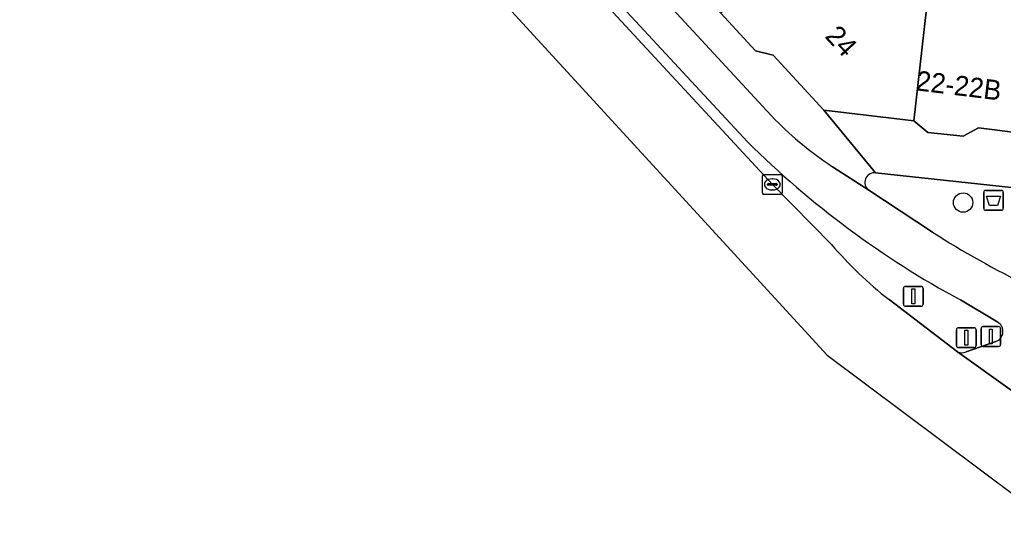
# Model space of a CAD drawing. Extents: x 160663 to 161506, y 382245 to 383291.
# Drawn here: x 160804.12 to 160853.7, y 382930.08 to 382955.67 of the extents above; entities that cross this region are included whole.
import ezdxf

# ---------------------------------------------------------------- set-up
doc = ezdxf.new("R2010")
doc.units = 0
for name, color, linetype in [('IMGEO_Afvalbak', 7, 'Continuous'), ('IMGEO_Berm_gesloten', 7, 'Continuous'), ('IMGEO_Boom', 7, 'Continuous'), ('IMGEO_Drukknoppaal', 7, 'Continuous'), ('IMGEO_Fietspad_gesloten', 7, 'Continuous'), ('IMGEO_Groenvoorziening', 7, 'Continuous'), ('IMGEO_Kolk', 7, 'Continuous'), ('IMGEO_Lichtmast', 7, 'Continuous'), ('IMGEO_Pand', 7, 'Continuous'), ('IMGEO_Pand_nummerreeks', 7, 'Continuous'), ('IMGEO_Rijbaan_lokaal_gesloten', 7, 'Continuous'), ('IMGEO_Verkeersregelinstallatiepaal', 7, 'Continuous'), ('IMGEO_Voetpad_open', 7, 'Continuous')]:
    doc.layers.add(name, color=color, linetype=linetype)

msp = doc.modelspace()

# ---------------------------------------------------------------- linework, layer by layer
at = {"layer": 'IMGEO_Afvalbak'}
for p, q in [((160852.712, 382946.162), (160852.712, 382946.962)), ((160852.712, 382946.962), (160852.712, 382946.162)), ((160852.812, 382947.062), (160853.602, 382947.062)), ((160853.602, 382947.062), (160852.812, 382947.062)), ((160853.702, 382946.962), (160853.702, 382946.162)), ((160853.702, 382946.162), (160853.702, 382946.962)), ((160853.602, 382946.062), (160852.812, 382946.062)), ((160852.812, 382946.062), (160853.602, 382946.062))]:
    msp.add_line(p, q, dxfattribs=at)
msp.add_lwpolyline([(160852.855, 382946.776), (160853.559, 382946.776), (160853.41, 382946.306), (160853.004, 382946.306), (160852.855, 382946.776)], dxfattribs=at)
for centre, start, end in [((160852.812, 382946.962), 90, 180), ((160852.812, 382946.962), 90, 180), ((160853.602, 382946.962), 0, 90), ((160853.602, 382946.962), 360, 90), ((160852.812, 382946.162), 180, 270), ((160852.812, 382946.162), 180, 270), ((160853.602, 382946.162), 270, 0), ((160853.602, 382946.162), 270, 0)]:
    msp.add_arc(centre, 0.1, start, end, dxfattribs=at)
at = {"layer": 'IMGEO_Berm_gesloten'}
for points in [[(160840.811, 382949.506), (160831.032, 382960.06), (160830.64, 382959.7), (160842.06, 382947.363), (160845.035, 382944.34)], [(160847.941, 382941.557), (160851.4, 382938.93)], [(160853.418, 382940.42), (160851.541, 382941.54)], [(160851.823, 382938.933), (160853.325, 382939.452)]]:
    msp.add_lwpolyline(points, dxfattribs=at)
for centre, radius, start, end in [((160873.698, 382982.594), 46.651, 225.1748, 241.6445), ((160860.954, 382958.054), 21.012, 220.7442, 231.7329), ((160853.15, 382939.957), 0.535, 289.1468, 59.8776), ((160851.609, 382939.323), 0.445, 242.0149, 298.7978)]:
    msp.add_arc(centre, radius, start, end, dxfattribs=at)
at = {"layer": 'IMGEO_Boom'}
msp.add_circle((160851.676, 382946.451), 0.489, dxfattribs=at)
at = {"layer": 'IMGEO_Drukknoppaal'}
for p, q in [((160852.577, 382939.301), (160852.577, 382940.101)), ((160852.577, 382940.101), (160852.577, 382939.301)), ((160852.677, 382940.201), (160853.467, 382940.201)), ((160853.467, 382940.201), (160852.677, 382940.201)), ((160853.567, 382940.101), (160853.567, 382939.301)), ((160853.567, 382939.301), (160853.567, 382940.101)), ((160853.467, 382939.201), (160852.677, 382939.201)), ((160852.677, 382939.201), (160853.467, 382939.201))]:
    msp.add_line(p, q, dxfattribs=at)
msp.add_lwpolyline([(160852.997, 382940.076), (160853.147, 382940.076), (160853.147, 382939.326), (160852.997, 382939.326), (160852.997, 382940.076)], dxfattribs=at)
for centre, start, end in [((160852.677, 382940.101), 90, 180), ((160852.677, 382940.101), 90, 180), ((160853.467, 382940.101), 0, 90), ((160853.467, 382940.101), 360, 90), ((160852.677, 382939.301), 180, 270), ((160852.677, 382939.301), 180, 270), ((160853.467, 382939.301), 270, 0), ((160853.467, 382939.301), 270, 0)]:
    msp.add_arc(centre, 0.1, start, end, dxfattribs=at)
at = {"layer": 'IMGEO_Fietspad_gesloten'}
for points in [[(160842.206, 382950.625), (160831.457, 382962.256), (160830.559, 382963.235), (160777.267, 383021.287), (160777.628, 383018.442), (160829.19, 382962.074), (160831.032, 382960.06), (160840.811, 382949.506)], [(160850.139, 382944.96), (160846.918, 382947.066), (160845.096, 382948.258)], [(160851.541, 382941.54), (160853.418, 382940.42)], [(160853.325, 382939.452), (160851.823, 382938.933)], [(160851.4, 382938.93), (160854.168, 382936.939)]]:
    msp.add_lwpolyline(points, dxfattribs=at)
for centre, radius, start, end in [((160854.773, 382963.02), 17.651, 224.6072, 236.7557), ((160873.698, 382982.594), 46.651, 225.1748, 241.6445), ((160874.969, 382983.557), 45.894, 237.2459, 250.9741), ((160853.15, 382939.957), 0.535, 289.1468, 59.8776), ((160851.609, 382939.323), 0.445, 242.0149, 298.7978)]:
    msp.add_arc(centre, radius, start, end, dxfattribs=at)
at = {"layer": 'IMGEO_Groenvoorziening'}
for points in [[(160861.276, 382946.44), (160847.266, 382947.954)], [(160846.918, 382947.066), (160850.139, 382944.96)]]:
    msp.add_lwpolyline(points, dxfattribs=at)
for centre, radius, start, end in [((160847.217, 382947.461), 0.495, 84.3484, 232.852), ((160874.969, 382983.557), 45.894, 237.2459, 250.9741)]:
    msp.add_arc(centre, radius, start, end, dxfattribs=at)
at = {"layer": 'IMGEO_Kolk'}
for p, q in [((160841.559, 382946.937), (160841.559, 382947.789)), ((160841.634, 382947.863), (160842.486, 382947.863)), ((160842.56, 382947.789), (160842.56, 382946.937)), ((160841.818, 382947.357), (160841.818, 382947.369)), ((160842.256, 382947.32), (160841.858, 382947.32)), ((160841.861, 382947.406), (160842.259, 382947.406)), ((160842.047, 382947.643), (160842.072, 382947.643)), ((160842.302, 382947.369), (160842.302, 382947.357)), ((160842.486, 382946.863), (160841.634, 382946.863)), ((160842.07, 382947.083), (160842.045, 382947.083))]:
    msp.add_line(p, q, dxfattribs=at)
for points in [[(160841.559, 382946.937), (160841.559, 382947.789)], [(160841.634, 382947.863), (160842.486, 382947.863)], [(160842.56, 382947.789), (160842.56, 382946.937)], [(160842.486, 382946.863), (160841.634, 382946.863)]]:
    msp.add_lwpolyline(points, dxfattribs=at)
for centre, radius, start, end in [((160841.636, 382947.787), 0.0765, 91.552, 178.448), ((160841.636, 382947.787), 0.0765, 91.552, 178.448), ((160842.484, 382947.787), 0.0765, 1.552, 88.448), ((160842.484, 382947.787), 0.0765, 1.552, 88.448), ((160841.858, 382947.366), 0.0403, 85.8775, 175.7526), ((160841.855, 382947.356), 0.0366, 178.938, 274.7102), ((160842.259, 382947.363), 0.043, 264.8664, 352.4533), ((160842.263, 382947.368), 0.0386, 1.7309, 96.639), ((160841.636, 382946.939), 0.0765, 181.552, 268.448), ((160841.636, 382946.939), 0.0765, 181.552, 268.448), ((160842.484, 382946.939), 0.0765, 271.552, 358.448), ((160842.484, 382946.939), 0.0765, 271.552, 358.448)]:
    msp.add_arc(centre, radius, start, end, dxfattribs=at)
for centre, major_axis, ratio, start_param, end_param in [((160842.046, 382947.363), (-0.387, 0.002), 0.722429, 4.712389, 7.853982), ((160842.071, 382947.363), (-0.39, 0.002), 0.717154, 1.570796, 4.712389)]:
    msp.add_ellipse(centre, major_axis=major_axis, ratio=ratio, start_param=start_param, end_param=end_param, dxfattribs=at)
at = {"layer": 'IMGEO_Lichtmast'}
for p, q in [((160848.67, 382941.324), (160848.67, 382942.124)), ((160848.67, 382942.124), (160848.67, 382941.324)), ((160848.77, 382942.224), (160849.56, 382942.224)), ((160849.56, 382942.224), (160848.77, 382942.224)), ((160849.66, 382942.124), (160849.66, 382941.324)), ((160849.66, 382941.324), (160849.66, 382942.124)), ((160849.56, 382941.224), (160848.77, 382941.224)), ((160848.77, 382941.224), (160849.56, 382941.224))]:
    msp.add_line(p, q, dxfattribs=at)
msp.add_lwpolyline([(160849.09, 382942.099), (160849.24, 382942.099), (160849.24, 382941.349), (160849.09, 382941.349), (160849.09, 382942.099)], dxfattribs=at)
for centre, start, end in [((160848.77, 382942.124), 90, 180), ((160848.77, 382942.124), 90, 180), ((160849.56, 382942.124), 0, 90), ((160849.56, 382942.124), 360, 90), ((160848.77, 382941.324), 180, 270), ((160848.77, 382941.324), 180, 270), ((160849.56, 382941.324), 270, 0), ((160849.56, 382941.324), 270, 0)]:
    msp.add_arc(centre, 0.1, start, end, dxfattribs=at)
at = {"layer": 'IMGEO_Pand'}
for points in [[(160850.148, 382959.057), (160848.711, 382959.223), (160846.203, 382961.935), (160846.051, 382962.099), (160839.471, 382956.002), (160841.207, 382954.098), (160842.097, 382953.871), (160844.651, 382951.1), (160849.184, 382950.574)], [(160856.012, 382961.273), (160853.358, 382961.58), (160853.215, 382960.341), (160851.013, 382960.595), (160850.826, 382958.978), (160850.148, 382959.057), (160849.184, 382950.574), (160849.905, 382949.988), (160851.678, 382949.792), (160852.451, 382950.212), (160854.722, 382949.937)]]:
    msp.add_lwpolyline(points, close=True, dxfattribs=at)
at = {"layer": 'IMGEO_Rijbaan_lokaal_gesloten'}
for points in [[(160845.035, 382944.34), (160842.06, 382947.363), (160830.64, 382959.7), (160777.232, 383018.081), (160767.962, 383028.335), (160756.002, 383041.721), (160707.188, 383096.777), (160701.821, 383103.003), (160700.685, 383104.38), (160698.642, 383106.855), (160694.714, 383111.885), (160692.256, 383109.63)], [(160691.463, 383108.887), (160690.092, 383107.358), (160792.96, 382995.267), (160844.823, 382938.754), (160856.414, 382930.084)], [(160856.414, 382930.084), (160856.414, 382930.084), (160860.049, 382933.373), (160856.4, 382935.532), (160854.168, 382936.939), (160851.4, 382938.93), (160847.941, 382941.557)]]:
    msp.add_lwpolyline(points, dxfattribs=at)
msp.add_arc((160860.954, 382958.054), 21.012, 220.7442, 231.7329, dxfattribs=at)
at = {"layer": 'IMGEO_Verkeersregelinstallatiepaal'}
for p, q in [((160851.342, 382939.241), (160851.342, 382940.041)), ((160851.342, 382940.041), (160851.342, 382939.241)), ((160851.442, 382940.141), (160852.232, 382940.141)), ((160852.232, 382940.141), (160851.442, 382940.141)), ((160852.332, 382940.041), (160852.332, 382939.241)), ((160852.332, 382939.241), (160852.332, 382940.041)), ((160852.232, 382939.141), (160851.442, 382939.141)), ((160851.442, 382939.141), (160852.232, 382939.141))]:
    msp.add_line(p, q, dxfattribs=at)
msp.add_lwpolyline([(160851.762, 382940.016), (160851.912, 382940.016), (160851.912, 382939.266), (160851.762, 382939.266), (160851.762, 382940.016)], dxfattribs=at)
for centre, start, end in [((160851.442, 382940.041), 90, 180), ((160851.442, 382940.041), 90, 180), ((160852.232, 382940.041), 0, 90), ((160852.232, 382940.041), 360, 90), ((160851.442, 382939.241), 180, 270), ((160851.442, 382939.241), 180, 270), ((160852.232, 382939.241), 270, 0), ((160852.232, 382939.241), 270, 0)]:
    msp.add_arc(centre, 0.1, start, end, dxfattribs=at)
at = {"layer": 'IMGEO_Voetpad_open'}
for points in [[(160820.723, 382976.958), (160819.203, 382978.602), (160818.831, 382978.258), (160816.545, 382980.73), (160814.259, 382983.203), (160814.624, 382983.54), (160813.103, 382985.185), (160811.582, 382986.83), (160811.218, 382986.494), (160808.902, 382988.965), (160805.016, 382993.11), (160805.311, 382993.382), (160804.689, 382994.083), (160802.928, 382996.067), (160802.837, 382996.169), (160802.719, 382996.059), (160797.509, 383001.643), (160790.688, 383008.954), (160778.405, 383022.258), (160776.924, 383023.917), (160777.267, 383021.287), (160830.559, 382963.235), (160831.457, 382962.256), (160842.206, 382950.625)], [(160847.266, 382947.954), (160844.651, 382951.1), (160842.097, 382953.871), (160841.207, 382954.098), (160839.471, 382956.002), (160837.709, 382957.936), (160837.218, 382958.476), (160837.598, 382958.822), (160836.06, 382960.485), (160834.521, 382962.149), (160834.138, 382961.795), (160831.853, 382964.266), (160829.57, 382966.735), (160829.923, 382967.061), (160828.399, 382968.71), (160826.85, 382970.385), (160826.471, 382970.035), (160824.173, 382972.521), (160821.875, 382975.007), (160822.226, 382975.332), (160820.723, 382976.958)], [(160879.05, 382946.772), (160879.105, 382947.269), (160876.915, 382947.51), (160874.658, 382947.759), (160874.603, 382947.262), (160871.31, 382947.626), (160867.971, 382947.995), (160868.026, 382948.492), (160865.82, 382948.738), (160863.546, 382948.992), (160863.495, 382948.494), (160860.214, 382948.83), (160856.928, 382949.166), (160856.979, 382949.664), (160854.722, 382949.937), (160852.451, 382950.212), (160851.678, 382949.792), (160849.905, 382949.988), (160849.184, 382950.574), (160844.651, 382951.1), (160847.266, 382947.954), (160861.276, 382946.44)], [(160845.096, 382948.258), (160846.918, 382947.066)]]:
    msp.add_lwpolyline(points, dxfattribs=at)
for centre, radius, start, end in [((160854.773, 382963.02), 17.651, 224.6072, 236.7557), ((160847.217, 382947.461), 0.495, 84.3484, 232.852)]:
    msp.add_arc(centre, radius, start, end, dxfattribs=at)

# ---------------------------------------------------------------- texts
at = {"layer": 'IMGEO_Pand_nummerreeks'}
for s, rotation, p in [('24', 312.668, (160844.667, 382954.801)), ('22-22B', 353.0959, (160849.26, 382952.109))]:
    msp.add_text(s, height=1, rotation=rotation, dxfattribs=at).set_placement(p)

doc.saveas('drawing.dxf')
